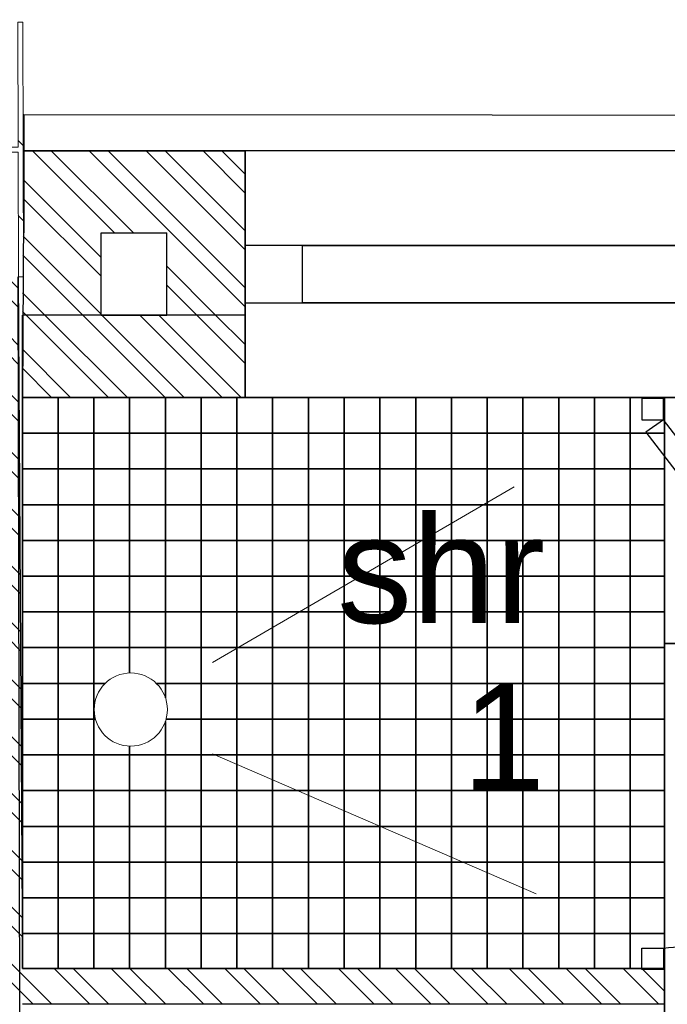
# Model space of a CAD drawing. Header units: millimetres. Extents: x -115474967 to 444143, y -74377 to 241828222.
# Tile 349 of 590: x -109264 to -108358, y 269304 to 270682. Entities that reach past the tile are written whole.
import ezdxf

# ---------------------------------------------------------------- set-up
doc = ezdxf.new("R2010")
doc.units = ezdxf.units.MM
doc.header["$MEASUREMENT"] = 0
doc.linetypes.add('Dashed', pattern=[280, 140, -140])
for name, color, linetype in [('00-2 Fittings', 8, 'Continuous'), ('00-2 Walls', 4, 'Continuous'), ('00-2 Windows', 1, 'Continuous'), ('00-3 Elev 02', 1, 'Continuous'), ('00-3 Elev 04', 8, 'Continuous'), ('00-6 H-Brickwork', 9, 'Continuous'), ('A_COLUMNS', 7, 'Continuous'), ('FITT-CURT', 4, 'Dashed'), ('FITT-SANT', 5, 'Continuous'), ('TEXT-50', 2, 'Continuous'), ('WINDOWS_AND_DOORS', 1, 'Continuous')]:
    doc.layers.add(name, color=color, linetype=linetype)
doc.layers.add('0_cons_01', color=40, linetype='Continuous', lineweight=0, plot=False)
doc.layers.add('A_COLUMNS_Pen_No__3', color=7, linetype='Continuous', lineweight=15)
doc.layers.add('A_COLUMNS_Pen_No__7', color=7, linetype='Continuous', lineweight=5, true_color=0x3f3f3f)
doc.styles.add('TEXT-50', font='arial.ttf', dxfattribs={"height": 100})

# ---------------------------------------------------------------- blocks, each defined once
blk = doc.blocks.new('IPE Column 20[97]', base_point=(-38860.8, 68153.1))
at = {"layer": 'A_COLUMNS_Pen_No__7', "linetype": 'Continuous', "lineweight": 5, "true_color": 0x3f3f3f}
h = blk.add_hatch(dxfattribs=at)
h.set_pattern_fill('STEEL', color=250, style=0, pattern_type=2)
h.set_pattern_definition([(45, (0, 0), (-159.099, 159.099), []), (45, (-53.03, 53.03), (-159.099, 159.099), [])])
h.paths.add_polyline_path([(-39040.6, 67975.4), (-38684.6, 67971.8), (-38684.5, 67978.8), (-38859, 67980.6), (-38855.5, 68325.5), (-38681, 68323.8), (-38681, 68330.8), (-39037, 68334.4), (-39037, 68327.4), (-38862.5, 68325.6), (-38866, 67980.6), (-39040.5, 67982.4)])
at = {"layer": 'A_COLUMNS_Pen_No__3', "color": 7, "linetype": 'Continuous', "lineweight": 15}
for p, q in [((-38681, 68330.8), (-39037, 68334.4)), ((-39037, 68334.4), (-39037, 68327.4)), ((-38681, 68323.8), (-38681, 68330.8)), ((-39037, 68327.4), (-38862.5, 68325.6)), ((-38862.5, 68325.6), (-38866, 67980.6)), ((-38859, 67980.6), (-38855.5, 68325.5)), ((-38855.5, 68325.5), (-38681, 68323.8)), ((-39040.5, 67982.4), (-39040.6, 67975.4)), ((-39040.6, 67975.4), (-38684.6, 67971.8)), ((-38866, 67980.6), (-39040.5, 67982.4)), ((-38684.5, 67978.8), (-38859, 67980.6)), ((-38684.6, 67971.8), (-38684.5, 67978.8))]:
    blk.add_line(p, q, dxfattribs=at)

msp = doc.modelspace()

# ---------------------------------------------------------------- hatches: boundary and pattern name
at = {"layer": '00-6 H-Brickwork'}
h = msp.add_hatch(dxfattribs=at)
h.set_pattern_fill('ANSI32', color=256, scale=150, angle=450, style=0)
h.set_pattern_definition([(135, (14085.39, 0), (-39.774756, -39.774756), []), (135, (14085.39, 26.517), (-39.774756, -39.774756), [])])
h.paths.add_polyline_path([(-109260.08217, 270268.53784), (-109150.19608, 270268.53422), (-109150.19608, 270383.4416), (-109058.42578, 270383.47371), (-109058.42578, 270268.53422), (-108948.63072, 270268.51248), (-108948.42578, 270498.29396), (-109258.32202, 270498.29396)])
h.paths.add_polyline_path([(-108948.63072, 270153.32183), (-109260.19608, 270153.32183), (-109260.19608, 270268.53422), (-108948.63072, 270268.50592)], flags=17)
h.paths.add_polyline_path([(-107303.97852, 267542.95615), (-110870.91859, 267542.95615), (-110870.92005, 267184.13279), (-111099.69926, 267184.16443), (-111099.73128, 267294.33039), (-110984.13263, 267294.33039), (-110984.89939, 267655.29973), (-109375.20646, 267658.71902), (-109380.86351, 270321.85747), (-109265.86379, 270322.11662), (-109260.19608, 269354.14194), (-108362.03114, 269354.14194), (-108362.03114, 269304.14194), (-109260.19608, 269304.13421), (-109260.19608, 268504.13368), (-108362.03114, 268504.13368), (-108362.03114, 268454.13368), (-109260.19608, 268454.13274), (-109260.19608, 267652.95615), (-107303.89194, 267652.95612)])
h.paths.add_polyline_path([(-109610.86301, 270321.38377), (-109380.86522, 270321.85738), (-109380.62985, 270211.85786), (-109495.02964, 270211.61485), (-109490.45042, 267773.47446), (-111099.66512, 267771.37479), (-111099.74655, 267184.16451), (-111213.89911, 267184.18035), (-111214.81325, 267884.81187), (-109605.69449, 267888.22997), (-109605.6157, 267851.13878)])
h.paths.add_polyline_path([(-107353.18352, 268552.94153), (-107301.93173, 268552.94153), (-107301.93173, 270143.17954), (-107353.18352, 270143.17954)])
h.paths.add_polyline_path([(-106403.79542, 268552.44538), (-106352.21745, 268552.44538), (-106352.21745, 270147.39224), (-106403.79542, 270147.39224)])
h.paths.add_polyline_path([(-105453.77199, 268551.92727), (-105402.20687, 268551.92727), (-105402.20687, 270149.00282), (-105453.77199, 270149.00282)])
h.paths.add_polyline_path([(-101721.713, 270378.88833), (-104503.42654, 270378.88833), (-104503.42654, 270495.68108), (-101721.713, 270495.68108)])
h.paths.add_polyline_path([(-104502.67338, 265155.25751), (-103861.43127, 265154.83502), (-103861.43127, 265264.83504), (-104392.67338, 265265.18506), (-104392.67338, 267465.18554), (-101441.74628, 267465.18556), (-101441.74628, 265265.18506), (-102761.35902, 265264.11025), (-102761.43151, 265154.11027), (-101331.74628, 265155.18506), (-101331.67713, 267575.18556), (-104392.67338, 267575.18556), (-104392.67338, 270150.61523), (-101831.8551, 270150.61523), (-101832.77079, 268473.49915), (-101722.74451, 268473.49915), (-101721.713, 270378.88429), (-101831.713, 270378.88833), (-101831.713, 270264.78479), (-104393.49383, 270265.61016), (-104393.42654, 270378.88833), (-104503.47702, 270379.97591)])
h.paths.add_polyline_path([(-100822.74451, 268472.94781), (-100772.01697, 268472.94781), (-100772.01697, 270145.76617), (-100822.74451, 270145.76617)])
h.paths.add_polyline_path([(-99872.97549, 268137.32336), (-99456.30081, 268137.09656), (-99456.25182, 268227.09655), (-99762.9244, 268227.26347), (-99761.83551, 270143.99884), (-99436.85793, 270143.99884), (-99436.74422, 270261.68049), (-99871.72212, 270262.10074)])
h.paths.add_polyline_path([(-99871.7221, 270262.13645), (-99761.61102, 270261.99435), (-99761.61102, 270376.99438), (-99546.52198, 270377.10066), (-99546.52198, 270261.68049), (-99436.74421, 270261.68296), (-99436.52198, 270491.68034), (-99871.61102, 270491.68034)])
h.paths.add_polyline_path([(-98762.43622, 269126.3182), (-98711.7444, 269126.3182), (-98711.7444, 270143.99884), (-98762.43622, 270143.99884)])
h.paths.add_polyline_path([(-97712.32578, 269126.40399), (-97661.62803, 269126.40399), (-97661.62803, 270143.99884), (-97712.32578, 270143.99884)], flags=17)
h.paths.add_polyline_path([(-97071.53883, 270259.39761), (-96961.52288, 270259.39511), (-96961.41186, 270374.28876), (-96551.35101, 270374.28876), (-96551.35101, 270259.12945), (-96441.43927, 270259.05413), (-96441.34536, 270488.78626), (-97071.52288, 270488.78625)])
h.paths.add_polyline_path([(-96442.59513, 266505.83408), (-96662.59513, 266545.28649), (-96662.59513, 268135.57592), (-98256.30098, 268136.44339), (-98256.252, 268226.44338), (-96661.50193, 268225.57591), (-96661.50193, 270143.99884), (-97071.572, 270143.99884), (-97071.53883, 270259.39511), (-96441.43927, 270259.05214)])
h.paths.add_polyline_path([(-102665.60228, 263929.62036), (-102665.6022, 264149.62036), (-99866.75339, 264149.62036), (-99866.75339, 264827.42455), (-99756.75339, 264827.42455), (-99756.75339, 264149.62036), (-97688.94996, 264149.62036), (-97691.0228, 266182.58981), (-99873.09098, 266182.58981), (-99873.77765, 267068.0994), (-99763.77765, 267068.44231), (-99763.77765, 266403.02968), (-96705.99403, 266403.02968), (-96745.52532, 266182.58981), (-97477.09582, 266182.58981), (-97468.06649, 263929.62036), (-99073.81807, 263929.62036), (-99073.81807, 263840.89071), (-99293.54254, 263840.89071), (-99293.81914, 263929.62036)])
h.paths.add_polyline_path([(-110980.11471, 264159.62015), (-110980.10231, 264274.31633), (-111095.10219, 264274.16628), (-111095.22, 264384.33281), (-110870.91859, 264384.13517), (-110870.91859, 264274.61277), (-105532.3587, 264274.62036), (-105532.3587, 266949.61603), (-105422.3587, 266949.61603), (-105422.3587, 264149.62036), (-103974.10601, 264149.62036), (-103974.10601, 263929.62036), (-105532.3587, 263929.62036), (-109252.28503, 263929.62036), (-109252.28503, 263873.55477), (-109482.16432, 263873.06649), (-109482.1654, 263983.06646), (-109367.46422, 263983.06583), (-109367.46422, 264044.61972), (-105532.3587, 264044.62036), (-105532.3587, 264159.62036)])
h.paths.add_polyline_path([(-111209.65275, 263929.62036), (-111210.24584, 264384.18273), (-111095.24593, 264384.33278), (-111095.24593, 264044.62036), (-109482.52981, 264044.62036), (-109482.1654, 263873.06646), (-109597.16516, 263872.82219), (-109597.16516, 263929.62036)])

# ---------------------------------------------------------------- linework, layer by layer
for points in [[(-108362.03114, 269808.78825), (-107901.63865, 269808.78825), (-107901.63865, 270153.32178), (-108362.03114, 270153.32178)], [(-108362.03114, 269208.78825), (-107901.63865, 269208.78825), (-107901.63865, 269808.78825), (-108362.03114, 269808.78825)]]:
    msp.add_lwpolyline(points, close=True)
at = {"layer": '00-2 Fittings', "color": 9, "true_color": 0xc7c8ca}
for points in [[(-109210.19608, 270153.13777), (-109260.19608, 270153.13777), (-109260.19608, 270153.32183), (-109210.19608, 270153.32183)], [(-109210.19608, 270103.13777), (-109260.19608, 270103.13777), (-109260.19608, 270153.13777), (-109210.19608, 270153.13777)], [(-109160.19608, 270153.13777), (-109210.19608, 270153.13777), (-109210.19608, 270153.32183), (-109160.19608, 270153.32183)], [(-109160.19608, 270103.13777), (-109210.19608, 270103.13777), (-109210.19608, 270153.13777), (-109160.19608, 270153.13777)], [(-109110.19608, 270153.13777), (-109160.19608, 270153.13777), (-109160.19608, 270153.32183), (-109110.19608, 270153.32183)], [(-109110.19608, 270103.13777), (-109160.19608, 270103.13777), (-109160.19608, 270153.13777), (-109110.19608, 270153.13777)], [(-109060.19608, 270153.13777), (-109110.19608, 270153.13777), (-109110.19608, 270153.32183), (-109060.19608, 270153.32183)], [(-109060.19608, 270103.13777), (-109110.19608, 270103.13777), (-109110.19608, 270153.13777), (-109060.19608, 270153.13777)], [(-109010.19608, 270153.13777), (-109060.19608, 270153.13777), (-109060.19608, 270153.32183), (-109010.19608, 270153.32183)], [(-109010.19608, 270103.13777), (-109060.19608, 270103.13777), (-109060.19608, 270153.13777), (-109010.19608, 270153.13777)], [(-108960.19608, 270153.13777), (-109010.19608, 270153.13777), (-109010.19608, 270153.32183), (-108960.19608, 270153.32183)], [(-108960.19608, 270103.13777), (-109010.19608, 270103.13777), (-109010.19608, 270153.13777), (-108960.19608, 270153.13777)], [(-108910.19608, 270153.13777), (-108960.19608, 270153.13777), (-108960.19608, 270153.32183), (-108910.19608, 270153.32183)], [(-108910.19608, 270103.13777), (-108960.19608, 270103.13777), (-108960.19608, 270153.13777), (-108910.19608, 270153.13777)], [(-108860.19608, 270153.13777), (-108910.19608, 270153.13777), (-108910.19608, 270153.32183), (-108860.19608, 270153.32183)], [(-108860.19608, 270103.13777), (-108910.19608, 270103.13777), (-108910.19608, 270153.13777), (-108860.19608, 270153.13777)], [(-108810.19608, 270153.13777), (-108860.19608, 270153.13777), (-108860.19608, 270153.32183), (-108810.19608, 270153.32183)], [(-108810.19608, 270103.13777), (-108860.19608, 270103.13777), (-108860.19608, 270153.13777), (-108810.19608, 270153.13777)], [(-108760.19608, 270153.13777), (-108810.19608, 270153.13777), (-108810.19608, 270153.32183), (-108760.19608, 270153.32183)], [(-108760.19608, 270103.13777), (-108810.19608, 270103.13777), (-108810.19608, 270153.13777), (-108760.19608, 270153.13777)], [(-108710.19608, 270153.13777), (-108760.19608, 270153.13777), (-108760.19608, 270153.32183), (-108710.19608, 270153.32183)], [(-108710.19608, 270103.13777), (-108760.19608, 270103.13777), (-108760.19608, 270153.13777), (-108710.19608, 270153.13777)], [(-108660.19608, 270153.13777), (-108710.19608, 270153.13777), (-108710.19608, 270153.32183), (-108660.19608, 270153.32183)], [(-108660.19608, 270103.13777), (-108710.19608, 270103.13777), (-108710.19608, 270153.13777), (-108660.19608, 270153.13777)], [(-108610.19608, 270153.13771), (-108660.19608, 270153.13771), (-108660.19608, 270153.32178), (-108610.19608, 270153.32178)], [(-108610.19608, 270103.13771), (-108660.19608, 270103.13771), (-108660.19608, 270153.13771), (-108610.19608, 270153.13771)], [(-108560.19608, 270153.13771), (-108610.19608, 270153.13771), (-108610.19608, 270153.32178), (-108560.19608, 270153.32178)], [(-108560.19608, 270103.13771), (-108610.19608, 270103.13771), (-108610.19608, 270153.13771), (-108560.19608, 270153.13771)], [(-108510.19608, 270153.13771), (-108560.19608, 270153.13771), (-108560.19608, 270153.32178), (-108510.19608, 270153.32178)], [(-108510.19608, 270103.13771), (-108560.19608, 270103.13771), (-108560.19608, 270153.13771), (-108510.19608, 270153.13771)], [(-108460.19608, 270153.13771), (-108510.19608, 270153.13771), (-108510.19608, 270153.32178), (-108460.19608, 270153.32178)], [(-108460.19608, 270103.13771), (-108510.19608, 270103.13771), (-108510.19608, 270153.13771), (-108460.19608, 270153.13771)], [(-108410.19608, 270153.13771), (-108460.19608, 270153.13771), (-108460.19608, 270153.32178), (-108410.19608, 270153.32178)], [(-108410.19608, 270103.13771), (-108460.19608, 270103.13771), (-108460.19608, 270153.13771), (-108410.19608, 270153.13771)], [(-108360.19608, 270153.13771), (-108410.19608, 270153.13771), (-108410.19608, 270153.32178), (-108360.19608, 270153.32178)], [(-108362.03114, 270103.13771), (-108410.19608, 270103.13771), (-108410.19608, 270153.13771), (-108362.03114, 270153.13771)], [(-109210.19608, 270053.13777), (-109260.19608, 270053.13777), (-109260.19608, 270103.13777), (-109210.19608, 270103.13777)], [(-109160.19608, 270053.13777), (-109210.19608, 270053.13777), (-109210.19608, 270103.13777), (-109160.19608, 270103.13777)], [(-109110.19608, 270053.13777), (-109160.19608, 270053.13777), (-109160.19608, 270103.13777), (-109110.19608, 270103.13777)], [(-109060.19608, 270053.13777), (-109110.19608, 270053.13777), (-109110.19608, 270103.13777), (-109060.19608, 270103.13777)], [(-109010.19608, 270053.13777), (-109060.19608, 270053.13777), (-109060.19608, 270103.13777), (-109010.19608, 270103.13777)], [(-108960.19608, 270053.13777), (-109010.19608, 270053.13777), (-109010.19608, 270103.13777), (-108960.19608, 270103.13777)], [(-108910.19608, 270053.13777), (-108960.19608, 270053.13777), (-108960.19608, 270103.13777), (-108910.19608, 270103.13777)], [(-108860.19608, 270053.13777), (-108910.19608, 270053.13777), (-108910.19608, 270103.13777), (-108860.19608, 270103.13777)], [(-108810.19608, 270053.13777), (-108860.19608, 270053.13777), (-108860.19608, 270103.13777), (-108810.19608, 270103.13777)], [(-108760.19608, 270053.13777), (-108810.19608, 270053.13777), (-108810.19608, 270103.13777), (-108760.19608, 270103.13777)], [(-108710.19608, 270053.13777), (-108760.19608, 270053.13777), (-108760.19608, 270103.13777), (-108710.19608, 270103.13777)], [(-108660.19608, 270053.13777), (-108710.19608, 270053.13777), (-108710.19608, 270103.13777), (-108660.19608, 270103.13777)], [(-108610.19608, 270053.13771), (-108660.19608, 270053.13771), (-108660.19608, 270103.13771), (-108610.19608, 270103.13771)], [(-108560.19608, 270053.13771), (-108610.19608, 270053.13771), (-108610.19608, 270103.13771), (-108560.19608, 270103.13771)], [(-108510.19608, 270053.13771), (-108560.19608, 270053.13771), (-108560.19608, 270103.13771), (-108510.19608, 270103.13771)], [(-108460.19608, 270053.13771), (-108510.19608, 270053.13771), (-108510.19608, 270103.13771), (-108460.19608, 270103.13771)], [(-108410.19608, 270053.13771), (-108460.19608, 270053.13771), (-108460.19608, 270103.13771), (-108410.19608, 270103.13771)], [(-108362.03114, 270053.13771), (-108410.19608, 270053.13771), (-108410.19608, 270103.13771), (-108362.03114, 270103.13771)], [(-109210.19608, 270003.13777), (-109260.19608, 270003.13777), (-109260.19608, 270053.13777), (-109210.19608, 270053.13777)], [(-109160.19608, 270003.13777), (-109210.19608, 270003.13777), (-109210.19608, 270053.13777), (-109160.19608, 270053.13777)], [(-109110.19608, 270003.13777), (-109160.19608, 270003.13777), (-109160.19608, 270053.13777), (-109110.19608, 270053.13777)], [(-109060.19608, 270003.13777), (-109110.19608, 270003.13777), (-109110.19608, 270053.13777), (-109060.19608, 270053.13777)], [(-109010.19608, 270003.13777), (-109060.19608, 270003.13777), (-109060.19608, 270053.13777), (-109010.19608, 270053.13777)], [(-108960.19608, 270003.13777), (-109010.19608, 270003.13777), (-109010.19608, 270053.13777), (-108960.19608, 270053.13777)], [(-108910.19608, 270003.13777), (-108960.19608, 270003.13777), (-108960.19608, 270053.13777), (-108910.19608, 270053.13777)], [(-108860.19608, 270003.13777), (-108910.19608, 270003.13777), (-108910.19608, 270053.13777), (-108860.19608, 270053.13777)], [(-108810.19608, 270003.13777), (-108860.19608, 270003.13777), (-108860.19608, 270053.13777), (-108810.19608, 270053.13777)], [(-108760.19608, 270003.13777), (-108810.19608, 270003.13777), (-108810.19608, 270053.13777), (-108760.19608, 270053.13777)], [(-108710.19608, 270003.13777), (-108760.19608, 270003.13777), (-108760.19608, 270053.13777), (-108710.19608, 270053.13777)], [(-108660.19608, 270003.13777), (-108710.19608, 270003.13777), (-108710.19608, 270053.13777), (-108660.19608, 270053.13777)], [(-108610.19608, 270003.13771), (-108660.19608, 270003.13771), (-108660.19608, 270053.13771), (-108610.19608, 270053.13771)], [(-108560.19608, 270003.13771), (-108610.19608, 270003.13771), (-108610.19608, 270053.13771), (-108560.19608, 270053.13771)], [(-108510.19608, 270003.13771), (-108560.19608, 270003.13771), (-108560.19608, 270053.13771), (-108510.19608, 270053.13771)], [(-108460.19608, 270003.13771), (-108510.19608, 270003.13771), (-108510.19608, 270053.13771), (-108460.19608, 270053.13771)], [(-108410.19608, 270003.13771), (-108460.19608, 270003.13771), (-108460.19608, 270053.13771), (-108410.19608, 270053.13771)], [(-108362.03114, 270003.13771), (-108410.19608, 270003.13771), (-108410.19608, 270053.13771), (-108362.03114, 270053.13771)], [(-109210.19608, 269953.13777), (-109260.19608, 269953.13777), (-109260.19608, 270003.13777), (-109210.19608, 270003.13777)], [(-109160.19608, 269953.13777), (-109210.19608, 269953.13777), (-109210.19608, 270003.13777), (-109160.19608, 270003.13777)], [(-109110.19608, 269953.13777), (-109160.19608, 269953.13777), (-109160.19608, 270003.13777), (-109110.19608, 270003.13777)], [(-109060.19608, 269953.13777), (-109110.19608, 269953.13777), (-109110.19608, 270003.13777), (-109060.19608, 270003.13777)], [(-109010.19608, 269953.13777), (-109060.19608, 269953.13777), (-109060.19608, 270003.13777), (-109010.19608, 270003.13777)], [(-108960.19608, 269953.13777), (-109010.19608, 269953.13777), (-109010.19608, 270003.13777), (-108960.19608, 270003.13777)], [(-108910.19608, 269953.13777), (-108960.19608, 269953.13777), (-108960.19608, 270003.13777), (-108910.19608, 270003.13777)], [(-108860.19608, 269953.13777), (-108910.19608, 269953.13777), (-108910.19608, 270003.13777), (-108860.19608, 270003.13777)], [(-108810.19608, 269953.13777), (-108860.19608, 269953.13777), (-108860.19608, 270003.13777), (-108810.19608, 270003.13777)], [(-108760.19608, 269953.13777), (-108810.19608, 269953.13777), (-108810.19608, 270003.13777), (-108760.19608, 270003.13777)], [(-108710.19608, 269953.13777), (-108760.19608, 269953.13777), (-108760.19608, 270003.13777), (-108710.19608, 270003.13777)], [(-108660.19608, 269953.13777), (-108710.19608, 269953.13777), (-108710.19608, 270003.13777), (-108660.19608, 270003.13777)], [(-108610.19608, 269953.13771), (-108660.19608, 269953.13771), (-108660.19608, 270003.13771), (-108610.19608, 270003.13771)], [(-108560.19608, 269953.13771), (-108610.19608, 269953.13771), (-108610.19608, 270003.13771), (-108560.19608, 270003.13771)], [(-108510.19608, 269953.13771), (-108560.19608, 269953.13771), (-108560.19608, 270003.13771), (-108510.19608, 270003.13771)], [(-108460.19608, 269953.13771), (-108510.19608, 269953.13771), (-108510.19608, 270003.13771), (-108460.19608, 270003.13771)], [(-108410.19608, 269953.13771), (-108460.19608, 269953.13771), (-108460.19608, 270003.13771), (-108410.19608, 270003.13771)], [(-108362.03114, 269953.13771), (-108410.19608, 269953.13771), (-108410.19608, 270003.13771), (-108362.03114, 270003.13771)], [(-109210.19608, 269903.13777), (-109260.19608, 269903.13777), (-109260.19608, 269953.13777), (-109210.19608, 269953.13777)], [(-109160.19608, 269903.13777), (-109210.19608, 269903.13777), (-109210.19608, 269953.13777), (-109160.19608, 269953.13777)], [(-109110.19608, 269903.13777), (-109160.19608, 269903.13777), (-109160.19608, 269953.13777), (-109110.19608, 269953.13777)], [(-109060.19608, 269903.13777), (-109110.19608, 269903.13777), (-109110.19608, 269953.13777), (-109060.19608, 269953.13777)], [(-109010.19608, 269903.13777), (-109060.19608, 269903.13777), (-109060.19608, 269953.13777), (-109010.19608, 269953.13777)], [(-108960.19608, 269903.13777), (-109010.19608, 269903.13777), (-109010.19608, 269953.13777), (-108960.19608, 269953.13777)], [(-108910.19608, 269903.13777), (-108960.19608, 269903.13777), (-108960.19608, 269953.13777), (-108910.19608, 269953.13777)], [(-108860.19608, 269903.13777), (-108910.19608, 269903.13777), (-108910.19608, 269953.13777), (-108860.19608, 269953.13777)], [(-108810.19608, 269903.13777), (-108860.19608, 269903.13777), (-108860.19608, 269953.13777), (-108810.19608, 269953.13777)], [(-108760.19608, 269903.13777), (-108810.19608, 269903.13777), (-108810.19608, 269953.13777), (-108760.19608, 269953.13777)], [(-108710.19608, 269903.13777), (-108760.19608, 269903.13777), (-108760.19608, 269953.13777), (-108710.19608, 269953.13777)], [(-108660.19608, 269903.13777), (-108710.19608, 269903.13777), (-108710.19608, 269953.13777), (-108660.19608, 269953.13777)], [(-108610.19608, 269903.13771), (-108660.19608, 269903.13771), (-108660.19608, 269953.13771), (-108610.19608, 269953.13771)], [(-108560.19608, 269903.13771), (-108610.19608, 269903.13771), (-108610.19608, 269953.13771), (-108560.19608, 269953.13771)], [(-108510.19608, 269903.13771), (-108560.19608, 269903.13771), (-108560.19608, 269953.13771), (-108510.19608, 269953.13771)], [(-108460.19608, 269903.13771), (-108510.19608, 269903.13771), (-108510.19608, 269953.13771), (-108460.19608, 269953.13771)], [(-108410.19608, 269903.13771), (-108460.19608, 269903.13771), (-108460.19608, 269953.13771), (-108410.19608, 269953.13771)], [(-108362.03114, 269903.13771), (-108410.19608, 269903.13771), (-108410.19608, 269953.13771), (-108362.03114, 269953.13771)], [(-109210.19608, 269853.13777), (-109260.19608, 269853.13777), (-109260.19608, 269903.13777), (-109210.19608, 269903.13777)], [(-109160.19608, 269853.13777), (-109210.19608, 269853.13777), (-109210.19608, 269903.13777), (-109160.19608, 269903.13777)], [(-109110.19608, 269853.13777), (-109160.19608, 269853.13777), (-109160.19608, 269903.13777), (-109110.19608, 269903.13777)], [(-109060.19608, 269853.13777), (-109110.19608, 269853.13777), (-109110.19608, 269903.13777), (-109060.19608, 269903.13777)], [(-109010.19608, 269853.13777), (-109060.19608, 269853.13777), (-109060.19608, 269903.13777), (-109010.19608, 269903.13777)], [(-108960.19608, 269853.13777), (-109010.19608, 269853.13777), (-109010.19608, 269903.13777), (-108960.19608, 269903.13777)], [(-108910.19608, 269853.13777), (-108960.19608, 269853.13777), (-108960.19608, 269903.13777), (-108910.19608, 269903.13777)], [(-108860.19608, 269853.13777), (-108910.19608, 269853.13777), (-108910.19608, 269903.13777), (-108860.19608, 269903.13777)], [(-108810.19608, 269853.13777), (-108860.19608, 269853.13777), (-108860.19608, 269903.13777), (-108810.19608, 269903.13777)], [(-108760.19608, 269853.13777), (-108810.19608, 269853.13777), (-108810.19608, 269903.13777), (-108760.19608, 269903.13777)], [(-108710.19608, 269853.13777), (-108760.19608, 269853.13777), (-108760.19608, 269903.13777), (-108710.19608, 269903.13777)], [(-108660.19608, 269853.13777), (-108710.19608, 269853.13777), (-108710.19608, 269903.13777), (-108660.19608, 269903.13777)], [(-108610.19608, 269853.13771), (-108660.19608, 269853.13771), (-108660.19608, 269903.13771), (-108610.19608, 269903.13771)], [(-108560.19608, 269853.13771), (-108610.19608, 269853.13771), (-108610.19608, 269903.13771), (-108560.19608, 269903.13771)], [(-108510.19608, 269853.13771), (-108560.19608, 269853.13771), (-108560.19608, 269903.13771), (-108510.19608, 269903.13771)], [(-108460.19608, 269853.13771), (-108510.19608, 269853.13771), (-108510.19608, 269903.13771), (-108460.19608, 269903.13771)], [(-108410.19608, 269853.13771), (-108460.19608, 269853.13771), (-108460.19608, 269903.13771), (-108410.19608, 269903.13771)], [(-108362.03114, 269853.13771), (-108410.19608, 269853.13771), (-108410.19608, 269903.13771), (-108362.03114, 269903.13771)], [(-109210.19608, 269803.13777), (-109260.19608, 269803.13777), (-109260.19608, 269853.13777), (-109210.19608, 269853.13777)], [(-109160.19608, 269803.13777), (-109210.19608, 269803.13777), (-109210.19608, 269853.13777), (-109160.19608, 269853.13777)], [(-109110.19608, 269803.13777), (-109160.19608, 269803.13777), (-109160.19608, 269853.13777), (-109110.19608, 269853.13777)], [(-109060.19608, 269803.13777), (-109110.19608, 269803.13777), (-109110.19608, 269853.13777), (-109060.19608, 269853.13777)], [(-109010.19608, 269803.13777), (-109060.19608, 269803.13777), (-109060.19608, 269853.13777), (-109010.19608, 269853.13777)], [(-108960.19608, 269803.13777), (-109010.19608, 269803.13777), (-109010.19608, 269853.13777), (-108960.19608, 269853.13777)], [(-108910.19608, 269803.13777), (-108960.19608, 269803.13777), (-108960.19608, 269853.13777), (-108910.19608, 269853.13777)], [(-108860.19608, 269803.13777), (-108910.19608, 269803.13777), (-108910.19608, 269853.13777), (-108860.19608, 269853.13777)], [(-108810.19608, 269803.13777), (-108860.19608, 269803.13777), (-108860.19608, 269853.13777), (-108810.19608, 269853.13777)], [(-108760.19608, 269803.13777), (-108810.19608, 269803.13777), (-108810.19608, 269853.13777), (-108760.19608, 269853.13777)], [(-108710.19608, 269803.13777), (-108760.19608, 269803.13777), (-108760.19608, 269853.13777), (-108710.19608, 269853.13777)], [(-108660.19608, 269803.13777), (-108710.19608, 269803.13777), (-108710.19608, 269853.13777), (-108660.19608, 269853.13777)], [(-108610.19608, 269803.13771), (-108660.19608, 269803.13771), (-108660.19608, 269853.13771), (-108610.19608, 269853.13771)], [(-108560.19608, 269803.13771), (-108610.19608, 269803.13771), (-108610.19608, 269853.13771), (-108560.19608, 269853.13771)], [(-108510.19608, 269803.13771), (-108560.19608, 269803.13771), (-108560.19608, 269853.13771), (-108510.19608, 269853.13771)], [(-108460.19608, 269803.13771), (-108510.19608, 269803.13771), (-108510.19608, 269853.13771), (-108460.19608, 269853.13771)], [(-108410.19608, 269803.13771), (-108460.19608, 269803.13771), (-108460.19608, 269853.13771), (-108410.19608, 269853.13771)], [(-108362.03114, 269803.13771), (-108410.19608, 269803.13771), (-108410.19608, 269853.13771), (-108362.03114, 269853.13771)], [(-109210.19608, 269753.13777), (-109260.19608, 269753.13777), (-109260.19608, 269803.13777), (-109210.19608, 269803.13777)], [(-109160.19608, 269753.13777), (-109210.19608, 269753.13777), (-109210.19608, 269803.13777), (-109160.19608, 269803.13777)], [(-109010.19608, 269753.13777), (-109060.19608, 269753.13777), (-109060.19608, 269803.13777), (-109010.19608, 269803.13777)], [(-108960.19608, 269753.13777), (-109010.19608, 269753.13777), (-109010.19608, 269803.13777), (-108960.19608, 269803.13777)], [(-108910.19608, 269753.13777), (-108960.19608, 269753.13777), (-108960.19608, 269803.13777), (-108910.19608, 269803.13777)], [(-108860.19608, 269753.13777), (-108910.19608, 269753.13777), (-108910.19608, 269803.13777), (-108860.19608, 269803.13777)], [(-108810.19608, 269753.13777), (-108860.19608, 269753.13777), (-108860.19608, 269803.13777), (-108810.19608, 269803.13777)], [(-108760.19608, 269753.13777), (-108810.19608, 269753.13777), (-108810.19608, 269803.13777), (-108760.19608, 269803.13777)], [(-108710.19608, 269753.13777), (-108760.19608, 269753.13777), (-108760.19608, 269803.13777), (-108710.19608, 269803.13777)], [(-108660.19608, 269753.13777), (-108710.19608, 269753.13777), (-108710.19608, 269803.13777), (-108660.19608, 269803.13777)], [(-108610.19608, 269753.13771), (-108660.19608, 269753.13771), (-108660.19608, 269803.13771), (-108610.19608, 269803.13771)], [(-108560.19608, 269753.13771), (-108610.19608, 269753.13771), (-108610.19608, 269803.13771), (-108560.19608, 269803.13771)], [(-108510.19608, 269753.13771), (-108560.19608, 269753.13771), (-108560.19608, 269803.13771), (-108510.19608, 269803.13771)], [(-108460.19608, 269753.13771), (-108510.19608, 269753.13771), (-108510.19608, 269803.13771), (-108460.19608, 269803.13771)], [(-108410.19608, 269753.13771), (-108460.19608, 269753.13771), (-108460.19608, 269803.13771), (-108410.19608, 269803.13771)], [(-108362.03114, 269753.13771), (-108410.19608, 269753.13771), (-108410.19608, 269803.13771), (-108362.03114, 269803.13771)], [(-109210.19608, 269703.13777), (-109260.19608, 269703.13777), (-109260.19608, 269753.13777), (-109210.19608, 269753.13777)], [(-109160.19608, 269703.13777), (-109210.19608, 269703.13777), (-109210.19608, 269753.13777), (-109160.19608, 269753.13777)], [(-108960.19608, 269703.13777), (-109010.19608, 269703.13777), (-109010.19608, 269753.13777), (-108960.19608, 269753.13777)], [(-108910.19608, 269703.13777), (-108960.19608, 269703.13777), (-108960.19608, 269753.13777), (-108910.19608, 269753.13777)], [(-108860.19608, 269703.13777), (-108910.19608, 269703.13777), (-108910.19608, 269753.13777), (-108860.19608, 269753.13777)], [(-108810.19608, 269703.13777), (-108860.19608, 269703.13777), (-108860.19608, 269753.13777), (-108810.19608, 269753.13777)], [(-108760.19608, 269703.13777), (-108810.19608, 269703.13777), (-108810.19608, 269753.13777), (-108760.19608, 269753.13777)], [(-108710.19608, 269703.13777), (-108760.19608, 269703.13777), (-108760.19608, 269753.13777), (-108710.19608, 269753.13777)], [(-108660.19608, 269703.13777), (-108710.19608, 269703.13777), (-108710.19608, 269753.13777), (-108660.19608, 269753.13777)], [(-108610.19608, 269703.13771), (-108660.19608, 269703.13771), (-108660.19608, 269753.13771), (-108610.19608, 269753.13771)], [(-108560.19608, 269703.13771), (-108610.19608, 269703.13771), (-108610.19608, 269753.13771), (-108560.19608, 269753.13771)], [(-108510.19608, 269703.13771), (-108560.19608, 269703.13771), (-108560.19608, 269753.13771), (-108510.19608, 269753.13771)], [(-108460.19608, 269703.13771), (-108510.19608, 269703.13771), (-108510.19608, 269753.13771), (-108460.19608, 269753.13771)], [(-108410.19608, 269703.13771), (-108460.19608, 269703.13771), (-108460.19608, 269753.13771), (-108410.19608, 269753.13771)], [(-108362.03114, 269703.13771), (-108410.19608, 269703.13771), (-108410.19608, 269753.13771), (-108362.03114, 269753.13771)], [(-109210.19608, 269653.13777), (-109260.19608, 269653.13777), (-109260.19608, 269703.13777), (-109210.19608, 269703.13777)], [(-109160.19608, 269653.13777), (-109210.19608, 269653.13777), (-109210.19608, 269703.13777), (-109160.19608, 269703.13777)], [(-108960.19608, 269653.13777), (-109010.19608, 269653.13777), (-109010.19608, 269703.13777), (-108960.19608, 269703.13777)], [(-108910.19608, 269653.13777), (-108960.19608, 269653.13777), (-108960.19608, 269703.13777), (-108910.19608, 269703.13777)], [(-108860.19608, 269653.13777), (-108910.19608, 269653.13777), (-108910.19608, 269703.13777), (-108860.19608, 269703.13777)], [(-108810.19608, 269653.13777), (-108860.19608, 269653.13777), (-108860.19608, 269703.13777), (-108810.19608, 269703.13777)], [(-108760.19608, 269653.13777), (-108810.19608, 269653.13777), (-108810.19608, 269703.13777), (-108760.19608, 269703.13777)], [(-108710.19608, 269653.13777), (-108760.19608, 269653.13777), (-108760.19608, 269703.13777), (-108710.19608, 269703.13777)], [(-108660.19608, 269653.13777), (-108710.19608, 269653.13777), (-108710.19608, 269703.13777), (-108660.19608, 269703.13777)], [(-108610.19608, 269653.13771), (-108660.19608, 269653.13771), (-108660.19608, 269703.13771), (-108610.19608, 269703.13771)], [(-108560.19608, 269653.13771), (-108610.19608, 269653.13771), (-108610.19608, 269703.13771), (-108560.19608, 269703.13771)], [(-108510.19608, 269653.13771), (-108560.19608, 269653.13771), (-108560.19608, 269703.13771), (-108510.19608, 269703.13771)], [(-108460.19608, 269653.13771), (-108510.19608, 269653.13771), (-108510.19608, 269703.13771), (-108460.19608, 269703.13771)], [(-108410.19608, 269653.13771), (-108460.19608, 269653.13771), (-108460.19608, 269703.13771), (-108410.19608, 269703.13771)], [(-108362.03114, 269653.13771), (-108410.19608, 269653.13771), (-108410.19608, 269703.13771), (-108362.03114, 269703.13771)], [(-109210.19608, 269603.13777), (-109260.19608, 269603.13777), (-109260.19608, 269653.13777), (-109210.19608, 269653.13777)], [(-109160.19608, 269603.13777), (-109210.19608, 269603.13777), (-109210.19608, 269653.13777), (-109160.19608, 269653.13777)], [(-109110.19608, 269603.13777), (-109160.19608, 269603.13777), (-109160.19608, 269653.13777), (-109110.19608, 269653.13777)], [(-109060.19608, 269603.13777), (-109110.19608, 269603.13777), (-109110.19608, 269653.13777), (-109060.19608, 269653.13777)], [(-109010.19608, 269603.13777), (-109060.19608, 269603.13777), (-109060.19608, 269653.13777), (-109010.19608, 269653.13777)], [(-108960.19608, 269603.13777), (-109010.19608, 269603.13777), (-109010.19608, 269653.13777), (-108960.19608, 269653.13777)], [(-108910.19608, 269603.13777), (-108960.19608, 269603.13777), (-108960.19608, 269653.13777), (-108910.19608, 269653.13777)], [(-108860.19608, 269603.13777), (-108910.19608, 269603.13777), (-108910.19608, 269653.13777), (-108860.19608, 269653.13777)], [(-108810.19608, 269603.13777), (-108860.19608, 269603.13777), (-108860.19608, 269653.13777), (-108810.19608, 269653.13777)], [(-108760.19608, 269603.13777), (-108810.19608, 269603.13777), (-108810.19608, 269653.13777), (-108760.19608, 269653.13777)], [(-108710.19608, 269603.13777), (-108760.19608, 269603.13777), (-108760.19608, 269653.13777), (-108710.19608, 269653.13777)], [(-108660.19608, 269603.13777), (-108710.19608, 269603.13777), (-108710.19608, 269653.13777), (-108660.19608, 269653.13777)], [(-108610.19608, 269603.13771), (-108660.19608, 269603.13771), (-108660.19608, 269653.13771), (-108610.19608, 269653.13771)], [(-108560.19608, 269603.13771), (-108610.19608, 269603.13771), (-108610.19608, 269653.13771), (-108560.19608, 269653.13771)], [(-108510.19608, 269603.13771), (-108560.19608, 269603.13771), (-108560.19608, 269653.13771), (-108510.19608, 269653.13771)], [(-108460.19608, 269603.13771), (-108510.19608, 269603.13771), (-108510.19608, 269653.13771), (-108460.19608, 269653.13771)], [(-108410.19608, 269603.13771), (-108460.19608, 269603.13771), (-108460.19608, 269653.13771), (-108410.19608, 269653.13771)], [(-108362.03114, 269603.13771), (-108410.19608, 269603.13771), (-108410.19608, 269653.13771), (-108362.03114, 269653.13771)], [(-109210.19608, 269553.13777), (-109260.19608, 269553.13777), (-109260.19608, 269603.13777), (-109210.19608, 269603.13777)], [(-109160.19608, 269553.13777), (-109210.19608, 269553.13777), (-109210.19608, 269603.13777), (-109160.19608, 269603.13777)], [(-109110.19608, 269553.13777), (-109160.19608, 269553.13777), (-109160.19608, 269603.13777), (-109110.19608, 269603.13777)], [(-109060.19608, 269553.13777), (-109110.19608, 269553.13777), (-109110.19608, 269603.13777), (-109060.19608, 269603.13777)], [(-109010.19608, 269553.13777), (-109060.19608, 269553.13777), (-109060.19608, 269603.13777), (-109010.19608, 269603.13777)], [(-108960.19608, 269553.13777), (-109010.19608, 269553.13777), (-109010.19608, 269603.13777), (-108960.19608, 269603.13777)], [(-108910.19608, 269553.13777), (-108960.19608, 269553.13777), (-108960.19608, 269603.13777), (-108910.19608, 269603.13777)], [(-108860.19608, 269553.13777), (-108910.19608, 269553.13777), (-108910.19608, 269603.13777), (-108860.19608, 269603.13777)], [(-108810.19608, 269553.13777), (-108860.19608, 269553.13777), (-108860.19608, 269603.13777), (-108810.19608, 269603.13777)], [(-108760.19608, 269553.13777), (-108810.19608, 269553.13777), (-108810.19608, 269603.13777), (-108760.19608, 269603.13777)], [(-108710.19608, 269553.13777), (-108760.19608, 269553.13777), (-108760.19608, 269603.13777), (-108710.19608, 269603.13777)], [(-108660.19608, 269553.13777), (-108710.19608, 269553.13777), (-108710.19608, 269603.13777), (-108660.19608, 269603.13777)], [(-108610.19608, 269553.13771), (-108660.19608, 269553.13771), (-108660.19608, 269603.13771), (-108610.19608, 269603.13771)], [(-108560.19608, 269553.13771), (-108610.19608, 269553.13771), (-108610.19608, 269603.13771), (-108560.19608, 269603.13771)], [(-108510.19608, 269553.13771), (-108560.19608, 269553.13771), (-108560.19608, 269603.13771), (-108510.19608, 269603.13771)], [(-108460.19608, 269553.13771), (-108510.19608, 269553.13771), (-108510.19608, 269603.13771), (-108460.19608, 269603.13771)], [(-108410.19608, 269553.13771), (-108460.19608, 269553.13771), (-108460.19608, 269603.13771), (-108410.19608, 269603.13771)], [(-108362.03114, 269553.13771), (-108410.19608, 269553.13771), (-108410.19608, 269603.13771), (-108362.03114, 269603.13771)], [(-109210.19608, 269503.13777), (-109260.19608, 269503.13777), (-109260.19608, 269553.13777), (-109210.19608, 269553.13777)], [(-109160.19608, 269503.13777), (-109210.19608, 269503.13777), (-109210.19608, 269553.13777), (-109160.19608, 269553.13777)], [(-109110.19608, 269503.13777), (-109160.19608, 269503.13777), (-109160.19608, 269553.13777), (-109110.19608, 269553.13777)], [(-109060.19608, 269503.13777), (-109110.19608, 269503.13777), (-109110.19608, 269553.13777), (-109060.19608, 269553.13777)], [(-109010.19608, 269503.13777), (-109060.19608, 269503.13777), (-109060.19608, 269553.13777), (-109010.19608, 269553.13777)], [(-108960.19608, 269503.13777), (-109010.19608, 269503.13777), (-109010.19608, 269553.13777), (-108960.19608, 269553.13777)], [(-108910.19608, 269503.13777), (-108960.19608, 269503.13777), (-108960.19608, 269553.13777), (-108910.19608, 269553.13777)], [(-108860.19608, 269503.13777), (-108910.19608, 269503.13777), (-108910.19608, 269553.13777), (-108860.19608, 269553.13777)], [(-108810.19608, 269503.13777), (-108860.19608, 269503.13777), (-108860.19608, 269553.13777), (-108810.19608, 269553.13777)], [(-108760.19608, 269503.13777), (-108810.19608, 269503.13777), (-108810.19608, 269553.13777), (-108760.19608, 269553.13777)], [(-108710.19608, 269503.13777), (-108760.19608, 269503.13777), (-108760.19608, 269553.13777), (-108710.19608, 269553.13777)], [(-108660.19608, 269503.13777), (-108710.19608, 269503.13777), (-108710.19608, 269553.13777), (-108660.19608, 269553.13777)], [(-108610.19608, 269503.13771), (-108660.19608, 269503.13771), (-108660.19608, 269553.13771), (-108610.19608, 269553.13771)], [(-108560.19608, 269503.13771), (-108610.19608, 269503.13771), (-108610.19608, 269553.13771), (-108560.19608, 269553.13771)], [(-108510.19608, 269503.13771), (-108560.19608, 269503.13771), (-108560.19608, 269553.13771), (-108510.19608, 269553.13771)], [(-108460.19608, 269503.13771), (-108510.19608, 269503.13771), (-108510.19608, 269553.13771), (-108460.19608, 269553.13771)], [(-108410.19608, 269503.13771), (-108460.19608, 269503.13771), (-108460.19608, 269553.13771), (-108410.19608, 269553.13771)], [(-108362.03114, 269503.13771), (-108410.19608, 269503.13771), (-108410.19608, 269553.13771), (-108362.03114, 269553.13771)], [(-109210.19608, 269453.13777), (-109260.19608, 269453.13777), (-109260.19608, 269503.13777), (-109210.19608, 269503.13777)], [(-109160.19608, 269453.13777), (-109210.19608, 269453.13777), (-109210.19608, 269503.13777), (-109160.19608, 269503.13777)], [(-109110.19608, 269453.13777), (-109160.19608, 269453.13777), (-109160.19608, 269503.13777), (-109110.19608, 269503.13777)], [(-109060.19608, 269453.13777), (-109110.19608, 269453.13777), (-109110.19608, 269503.13777), (-109060.19608, 269503.13777)], [(-109010.19608, 269453.13777), (-109060.19608, 269453.13777), (-109060.19608, 269503.13777), (-109010.19608, 269503.13777)], [(-108960.19608, 269453.13777), (-109010.19608, 269453.13777), (-109010.19608, 269503.13777), (-108960.19608, 269503.13777)], [(-108910.19608, 269453.13777), (-108960.19608, 269453.13777), (-108960.19608, 269503.13777), (-108910.19608, 269503.13777)], [(-108860.19608, 269453.13777), (-108910.19608, 269453.13777), (-108910.19608, 269503.13777), (-108860.19608, 269503.13777)], [(-108810.19608, 269453.13777), (-108860.19608, 269453.13777), (-108860.19608, 269503.13777), (-108810.19608, 269503.13777)], [(-108760.19608, 269453.13777), (-108810.19608, 269453.13777), (-108810.19608, 269503.13777), (-108760.19608, 269503.13777)], [(-108710.19608, 269453.13777), (-108760.19608, 269453.13777), (-108760.19608, 269503.13777), (-108710.19608, 269503.13777)], [(-108660.19608, 269453.13777), (-108710.19608, 269453.13777), (-108710.19608, 269503.13777), (-108660.19608, 269503.13777)], [(-108610.19608, 269453.13771), (-108660.19608, 269453.13771), (-108660.19608, 269503.13771), (-108610.19608, 269503.13771)], [(-108560.19608, 269453.13771), (-108610.19608, 269453.13771), (-108610.19608, 269503.13771), (-108560.19608, 269503.13771)], [(-108510.19608, 269453.13771), (-108560.19608, 269453.13771), (-108560.19608, 269503.13771), (-108510.19608, 269503.13771)], [(-108460.19608, 269453.13771), (-108510.19608, 269453.13771), (-108510.19608, 269503.13771), (-108460.19608, 269503.13771)], [(-108410.19608, 269453.13771), (-108460.19608, 269453.13771), (-108460.19608, 269503.13771), (-108410.19608, 269503.13771)], [(-108362.03114, 269453.13771), (-108410.19608, 269453.13771), (-108410.19608, 269503.13771), (-108362.03114, 269503.13771)], [(-109210.19608, 269403.13777), (-109260.19608, 269403.13777), (-109260.19608, 269453.13777), (-109210.19608, 269453.13777)], [(-109160.19608, 269403.13777), (-109210.19608, 269403.13777), (-109210.19608, 269453.13777), (-109160.19608, 269453.13777)], [(-109110.19608, 269403.13777), (-109160.19608, 269403.13777), (-109160.19608, 269453.13777), (-109110.19608, 269453.13777)], [(-109060.19608, 269403.13777), (-109110.19608, 269403.13777), (-109110.19608, 269453.13777), (-109060.19608, 269453.13777)], [(-109010.19608, 269403.13777), (-109060.19608, 269403.13777), (-109060.19608, 269453.13777), (-109010.19608, 269453.13777)], [(-108960.19608, 269403.13777), (-109010.19608, 269403.13777), (-109010.19608, 269453.13777), (-108960.19608, 269453.13777)], [(-108910.19608, 269403.13777), (-108960.19608, 269403.13777), (-108960.19608, 269453.13777), (-108910.19608, 269453.13777)], [(-108860.19608, 269403.13777), (-108910.19608, 269403.13777), (-108910.19608, 269453.13777), (-108860.19608, 269453.13777)], [(-108810.19608, 269403.13777), (-108860.19608, 269403.13777), (-108860.19608, 269453.13777), (-108810.19608, 269453.13777)], [(-108760.19608, 269403.13777), (-108810.19608, 269403.13777), (-108810.19608, 269453.13777), (-108760.19608, 269453.13777)], [(-108710.19608, 269403.13777), (-108760.19608, 269403.13777), (-108760.19608, 269453.13777), (-108710.19608, 269453.13777)], [(-108660.19608, 269403.13777), (-108710.19608, 269403.13777), (-108710.19608, 269453.13777), (-108660.19608, 269453.13777)], [(-108610.19608, 269403.13771), (-108660.19608, 269403.13771), (-108660.19608, 269453.13771), (-108610.19608, 269453.13771)], [(-108560.19608, 269403.13771), (-108610.19608, 269403.13771), (-108610.19608, 269453.13771), (-108560.19608, 269453.13771)], [(-108510.19608, 269403.13771), (-108560.19608, 269403.13771), (-108560.19608, 269453.13771), (-108510.19608, 269453.13771)], [(-108460.19608, 269403.13771), (-108510.19608, 269403.13771), (-108510.19608, 269453.13771), (-108460.19608, 269453.13771)], [(-108410.19608, 269403.13771), (-108460.19608, 269403.13771), (-108460.19608, 269453.13771), (-108410.19608, 269453.13771)], [(-108362.03114, 269403.13771), (-108410.19608, 269403.13771), (-108410.19608, 269453.13771), (-108362.03114, 269453.13771)], [(-109210.19608, 269354.14194), (-109260.19608, 269354.14194), (-109260.19608, 269403.13777), (-109210.19608, 269403.13777)], [(-109160.19608, 269354.14194), (-109210.19608, 269354.14194), (-109210.19608, 269403.13777), (-109160.19608, 269403.13777)], [(-109110.19608, 269354.14194), (-109160.19608, 269354.14194), (-109160.19608, 269403.13777), (-109110.19608, 269403.13777)], [(-109060.19608, 269354.14194), (-109110.19608, 269354.14194), (-109110.19608, 269403.13777), (-109060.19608, 269403.13777)], [(-109010.19608, 269354.14194), (-109060.19608, 269354.14194), (-109060.19608, 269403.13777), (-109010.19608, 269403.13777)], [(-108960.19608, 269354.14194), (-109010.19608, 269354.14194), (-109010.19608, 269403.13777), (-108960.19608, 269403.13777)], [(-108910.19608, 269354.14194), (-108960.19608, 269354.14194), (-108960.19608, 269403.13777), (-108910.19608, 269403.13777)], [(-108860.19608, 269354.14194), (-108910.19608, 269354.14194), (-108910.19608, 269403.13777), (-108860.19608, 269403.13777)], [(-108810.19608, 269354.14194), (-108860.19608, 269354.14194), (-108860.19608, 269403.13777), (-108810.19608, 269403.13777)], [(-108760.19608, 269354.14194), (-108810.19608, 269354.14194), (-108810.19608, 269403.13777), (-108760.19608, 269403.13777)], [(-108710.19608, 269354.14194), (-108760.19608, 269354.14194), (-108760.19608, 269403.13777), (-108710.19608, 269403.13777)], [(-108660.19608, 269354.14194), (-108710.19608, 269354.14194), (-108710.19608, 269403.13777), (-108660.19608, 269403.13777)], [(-108610.19608, 269354.14189), (-108660.19608, 269354.14189), (-108660.19608, 269403.13771), (-108610.19608, 269403.13771)], [(-108560.19608, 269354.14189), (-108610.19608, 269354.14189), (-108610.19608, 269403.13771), (-108560.19608, 269403.13771)], [(-108510.19608, 269354.14189), (-108560.19608, 269354.14189), (-108560.19608, 269403.13771), (-108510.19608, 269403.13771)], [(-108460.19608, 269354.14189), (-108510.19608, 269354.14189), (-108510.19608, 269403.13771), (-108460.19608, 269403.13771)], [(-108410.19608, 269354.14189), (-108460.19608, 269354.14189), (-108460.19608, 269403.13771), (-108410.19608, 269403.13771)], [(-108362.03114, 269354.14189), (-108410.19608, 269354.14189), (-108410.19608, 269403.13771), (-108362.03114, 269403.13771)]]:
    msp.add_lwpolyline(points, close=True, dxfattribs=at)
for points in [[(-109144.41545, 269753.13777), (-109160.19608, 269753.13777), (-109160.19608, 269803.13777), (-109110.19608, 269803.13777), (-109110.19608, 269767.70919)], [(-109110.19608, 269767.70919), (-109110.19608, 269803.13777), (-109060.19608, 269803.13777), (-109060.19608, 269753.13777), (-109072.84187, 269753.13777)], [(-109158.00715, 269703.13777), (-109160.19608, 269703.13777), (-109160.19608, 269753.13777), (-109144.41545, 269753.13777)], [(-109072.84187, 269753.13777), (-109060.19608, 269753.13777), (-109060.19608, 269733.07722)], [(-109060.19608, 269733.07722), (-109060.19608, 269753.13777), (-109010.19608, 269753.13777), (-109010.19608, 269703.13777), (-109059.25017, 269703.13777)], [(-109110.19608, 269665.41554), (-109110.19608, 269653.13777), (-109160.19608, 269653.13777), (-109160.19608, 269703.13777), (-109158.00715, 269703.13777)], [(-109060.19608, 269700.04752), (-109060.19608, 269653.13777), (-109110.19608, 269653.13777), (-109110.19608, 269665.41554)], [(-109059.25017, 269703.13777), (-109010.19608, 269703.13777), (-109010.19608, 269653.13777), (-109060.19608, 269653.13777), (-109060.19608, 269700.04752)]]:
    msp.add_lwpolyline(points, dxfattribs=at)
at = {"layer": '00-2 Walls'}
for p, q in [((-108948.42578, 270498.29396), (-109258.32202, 270498.29396)), ((-109258.32202, 270498.29396), (-109258.32202, 270383.50581)), ((-108948.49408, 270383.32179), (-108948.42576, 270498.32177)), ((-108948.49408, 270383.32179), (-108948.42576, 270498.32177)), ((-108948.42578, 270383.50581), (-108948.42578, 270498.29396)), ((-109150.19608, 270383.4416), (-109058.42578, 270383.3871)), ((-109150.19608, 270268.53422), (-109150.19608, 270383.4416)), ((-109058.42578, 270268.53422), (-109058.42578, 270383.3871)), ((-108948.5624, 270268.32181), (-108948.49408, 270383.32179)), ((-108948.5624, 270268.32181), (-108948.49408, 270383.32179)), ((-109265.86379, 270322.11662), (-109260.19608, 269354.14194)), ((-109260.19608, 270153.32183), (-109260.19608, 270268.53422)), ((-108948.56239, 270268.32185), (-109258.39033, 270268.50592)), ((-109150.19608, 270268.53422), (-109058.42578, 270268.53422)), ((-108948.63072, 270268.50592), (-108948.63072, 270153.32183)), ((-108948.60101, 270203.32183), (-108948.5624, 270268.32181)), ((-108948.60101, 270203.32183), (-108948.5624, 270268.32181)), ((-108948.63072, 270153.32183), (-108948.60101, 270203.32183)), ((-108948.63072, 270153.32183), (-108948.60101, 270203.32183)), ((-108948.63072, 270153.32183), (-108948.60101, 270203.32183)), ((-108948.63072, 270153.32183), (-109260.19608, 270153.32183)), ((-109260.19608, 269354.14194), (-108362.03114, 269354.14194)), ((-108362.03114, 269354.14194), (-108362.03114, 269304.14194)), ((-108362.03114, 269304.14194), (-109260.19608, 269304.13421))]:
    msp.add_line(p, q, dxfattribs=at)
for points in [[(-109258.2195, 270548.50583), (-109258.2537, 270498.50584)], [(-99436.48772, 270541.78906), (-109258.2195, 270548.50583)], [(-109258.2537, 270498.50584), (-109260.19608, 270153.5059)], [(-109258.2537, 270498.50584), (-108948.42578, 270498.29396)], [(-108948.42571, 270498.32177), (-109258.2537, 270498.50584)], [(-109260.19608, 267652.95615), (-109265.86376, 270322.10175)], [(-109258.45865, 270153.5059), (-108948.63067, 270153.32183)], [(-108363.80775, 269353.67075), (-109260.19608, 269354.14194)], [(-108362.03114, 269304.14194), (-108362.03114, 269354.14194)]]:
    msp.add_lwpolyline(points, dxfattribs=at)
at = {"layer": '00-2 Windows'}
for points in [[(-108948.47356, 270153.32178), (-104503.50855, 270153.32178), (-104503.4607, 270498.32177), (-108948.42571, 270498.32177)], [(-108948.45518, 270285.82178), (-108868.45518, 270285.81068), (-108868.44409, 270365.81068), (-108948.44409, 270365.82178)], [(-108868.44409, 270365.81068), (-104583.47908, 270365.83287), (-104583.47908, 270365.83287), (-108868.44409, 270365.81068)], [(-104583.49017, 270285.83287), (-108868.45518, 270285.81068), (-108868.45518, 270285.81068), (-104583.49017, 270285.83287)]]:
    msp.add_lwpolyline(points, close=True, dxfattribs=at)
at = {"layer": '00-3 Elev 02'}
for points in [[(-109260.19608, 269903.13777), (-108960.19608, 269903.13777), (-108960.19608, 270153.32183), (-109260.19608, 270153.32183)], [(-108960.19608, 269903.13777), (-108660.19608, 269903.13777), (-108660.19608, 270153.32183), (-108960.19608, 270153.32183)], [(-108660.19608, 269903.13771), (-108362.03114, 269903.13771), (-108362.03114, 270153.32178), (-108660.19608, 270153.32178)], [(-109260.19608, 269603.13777), (-108960.19608, 269603.13777), (-108960.19608, 269903.13777), (-109260.19608, 269903.13777)], [(-108960.19608, 269603.13777), (-108660.19608, 269603.13777), (-108660.19608, 269903.13777), (-108960.19608, 269903.13777)], [(-108660.19608, 269603.13771), (-108362.03114, 269603.13771), (-108362.03114, 269903.13771), (-108660.19608, 269903.13771)], [(-109260.19608, 269354.14194), (-108960.19608, 269354.14194), (-108960.19608, 269603.13777), (-109260.19608, 269603.13777)], [(-108960.19608, 269354.14194), (-108660.19608, 269354.14194), (-108660.19608, 269603.13777), (-108960.19608, 269603.13777)], [(-108660.19608, 269354.14189), (-108362.03114, 269354.14189), (-108362.03114, 269603.13771), (-108660.19608, 269603.13771)]]:
    msp.add_lwpolyline(points, close=True, dxfattribs=at)
at = {"layer": '00-3 Elev 04', "linetype": 'Continuous'}
msp.add_line((-108362.03114, 267652.96826), (-108362.03114, 270153.32178), dxfattribs=at)
at = {"layer": '0_cons_01'}
msp.add_lwpolyline([(-105422.3587, 266949.61603), (-105532.3587, 266949.61603), (-105532.3587, 264789.62032), (-107600.32982, 264789.62032), (-107600.32982, 264274.62036), (-108340.08635, 264274.68196), (-108340.08635, 264674.62036), (-110470.27856, 264674.61637), (-110470.27856, 267142.95615), (-107319.8187, 267142.95615), (-107319.61268, 267542.9642), (-107303.97853, 267542.95189), (-107303.89194, 267652.95612), (-108362.03106, 267652.95583), (-108362.03117, 270153.32178), (-107353.18352, 270153.36147), (-107353.16314, 268552.94153), (-107301.93173, 268552.94153), (-107301.63865, 270153.32178), (-106403.79542, 270153.32178), (-106403.79542, 268552.44538), (-106352.21745, 268552.44538), (-106352.38272, 270152.97548), (-105453.77199, 270153.32178)], dxfattribs=at)
msp.add_lwpolyline([(-109260.19608, 270153.13777), (-108362.03114, 270153.32178), (-108362.03114, 269354.14194), (-109260.19608, 269354.14194)], close=True, dxfattribs=at)
at = {"layer": 'FITT-CURT'}
msp.add_arc((-108473.51495, 270533.65615), 1156.10488, 275.44518505, 297.90494972, dxfattribs=at)
at = {"layer": 'FITT-SANT', "color": 2, "linetype": 'Continuous'}
for points in [[(-108393.80821, 270121.95576), (-108363.80821, 270121.95576), (-108363.80821, 270151.95576), (-108393.80821, 270151.95576)], [(-108363.80821, 270121.95576), (-108388.41033, 270104.72917), (-107932.45074, 269511.97712), (-107907.84862, 269529.20371)], [(-108393.80821, 269382.76826), (-108363.80821, 269382.76826), (-108363.80821, 269352.76826), (-108393.80821, 269352.76826)]]:
    msp.add_lwpolyline(points, close=True, dxfattribs=at)
at = {"layer": 'WINDOWS_AND_DOORS', "linetype": 'Continuous', "lineweight": 0}
for p, q in [((-108572.25412, 270028.05702), (-108994.11609, 269782.19036)), ((-108541.91914, 269458.84484), (-108994.20329, 269654.67907))]:
    msp.add_line(p, q, dxfattribs=at)
msp.add_circle((-109108.62866, 269716.56237), 51.17084, dxfattribs=at)

# ---------------------------------------------------------------- block references
at = {"layer": 'A_COLUMNS', "color": 5, "linetype": 'Continuous', "lineweight": 5, "rotation": 270.7020215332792}
msp.add_blockref('IPE Column 20[97]', (-109438.74151, 270499.74979), dxfattribs=at)

# ---------------------------------------------------------------- texts
at = {"layer": 'TEXT-50', "linetype": 'Continuous', "lineweight": 0, "insert": (-108529.00074, 269602.93106), "char_height": 150, "width": 414.9273966, "attachment_point": 9, "line_spacing_factor": 0.938532, "style": 'TEXT-50'}
msp.add_mtext('shr 1', dxfattribs=at)

doc.saveas('drawing.dxf')
